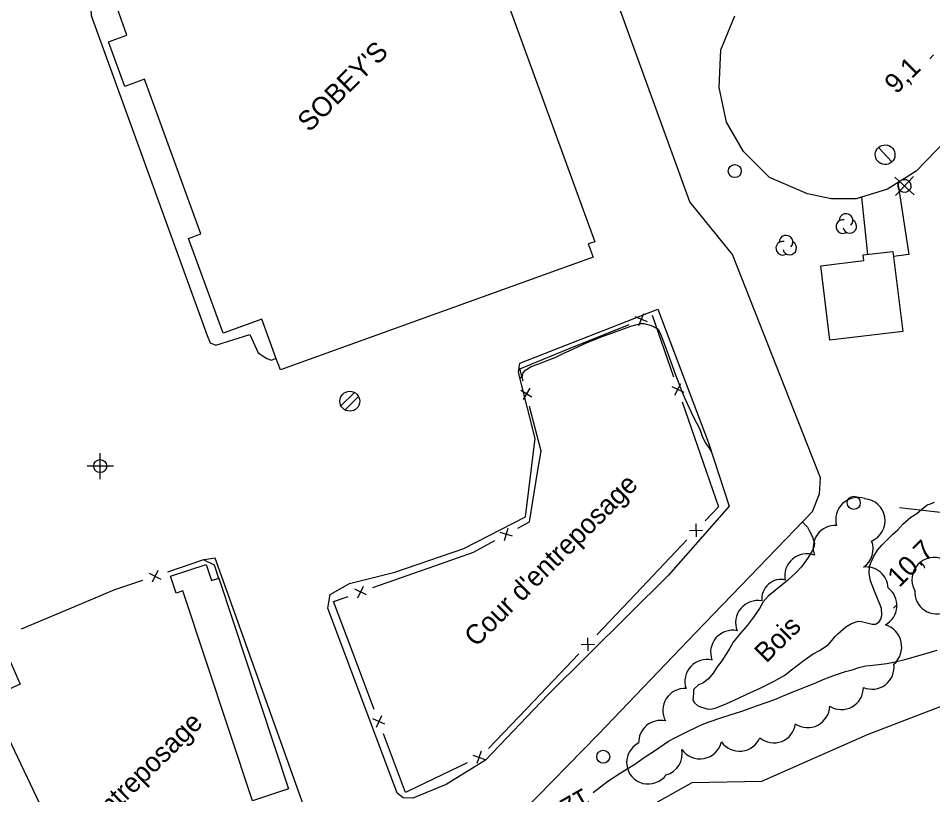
# Model space of a CAD drawing. Extents: x 381879 to 384696, y 5564785 to 5567594.
# Drawn here: x 384010.5 to 384150.2, y 5566182.4 to 5566301.1 of the extents above; entities that cross this region are included whole.
import ezdxf

# ---------------------------------------------------------------- set-up
doc = ezdxf.new("R2010")
doc.units = 0
for name, color, linetype in [('Niveau 1', 7, 'Continuous'), ('Niveau 19', 7, 'Continuous'), ('Niveau 2', 7, 'Continuous'), ('Niveau 21', 7, 'Continuous'), ('Niveau 22', 7, 'Continuous'), ('Niveau 3', 7, 'Continuous'), ('Niveau 31', 7, 'Continuous'), ('Niveau 36', 7, 'Continuous'), ('Niveau 37', 7, 'Continuous'), ('Niveau 44', 7, 'Continuous'), ('Niveau 52', 7, 'Continuous'), ('Niveau 57', 7, 'Continuous')]:
    doc.layers.add(name, color=color, linetype=linetype)

msp = doc.modelspace()

# ---------------------------------------------------------------- linework, layer by layer
at = {"layer": 'Niveau 1'}
for points in [[(384094.76, 5566250.34), (384097.33, 5566251.48), (384099.84, 5566252.52), (384101.42, 5566253.09), (384104.07, 5566254.05), (384105.59, 5566254.47), (384106.13, 5566254.44), (384107.19, 5566254.17), (384108.1, 5566253.68), (384108.41, 5566253.28), (384108.64, 5566252.81), (384109.01, 5566251.8), (384110.01, 5566249.15), (384110.93, 5566246.62), (384111.91, 5566243.98), (384112.39, 5566242.89), (384113.6, 5566240.25), (384114.14, 5566239.26), (384114.61, 5566238.31), (384115, 5566237.24), (384115.45, 5566236.26), (384116.13, 5566235.23), (384116.38, 5566234.88)], [(384087.15, 5566246.15), (384087.52, 5566246.41), (384087.62, 5566246.9), (384087.98, 5566247.31), (384088.88, 5566247.88), (384089.9, 5566248.25), (384092.63, 5566249.28), (384093.73, 5566249.87), (384094.76, 5566250.34)], [(384142.46, 5566209.91), (384142.38, 5566210.91), (384142.15, 5566211.55), (384141.31, 5566213.55), (384140.71, 5566215.11), (384140.51, 5566216.23), (384140.55, 5566217.33), (384140.73, 5566217.88), (384141.19, 5566218.89), (384141.75, 5566219.8), (384142.44, 5566220.56), (384144.04, 5566222.18), (384144.87, 5566222.91), (384145.64, 5566223.76), (384146.89, 5566224.86), (384147.79, 5566225.39), (384148.56, 5566226.08), (384149.38, 5566226.74), (384149.86, 5566226.91), (384150.46, 5566227.15)], [(384130.3, 5566224.09), (384131.06, 5566223.32), (384131.35, 5566222.83), (384131.83, 5566221.86), (384132.15, 5566220.81), (384132.02, 5566220.24), (384131.78, 5566219.72), (384131.16, 5566218.67), (384130.18, 5566217.25), (384129.28, 5566216.33), (384128.07, 5566215.22), (384127.2, 5566214.52), (384125.07, 5566212.76), (384124.31, 5566211.89), (384123.73, 5566210.91), (384122.83, 5566209.59), (384121.89, 5566208.32), (384120.82, 5566207.11), (384119.7, 5566205.74), (384119.19, 5566204.82), (384118.01, 5566202.87), (384117.27, 5566201.99), (384116.64, 5566201), (384115.94, 5566200.14), (384115.07, 5566199.5), (384114.59, 5566199.29), (384114.42, 5566199.22)], [(384114.42, 5566199.22), (384113.68, 5566198.52), (384113.65, 5566197.97), (384113.54, 5566196.89), (384113.82, 5566196.46), (384114.25, 5566196.08), (384114.72, 5566195.84), (384115.9, 5566195.51), (384116.5, 5566195.55), (384117.1, 5566195.73), (384118.73, 5566196.36), (384119.89, 5566196.89), (384121.7, 5566197.77), (384123.93, 5566198.78), (384126, 5566199.76), (384127.62, 5566200.68), (384128.43, 5566201.34), (384130.59, 5566203.01), (384131.94, 5566203.97), (384132.89, 5566204.46), (384134.25, 5566205.33), (384134.61, 5566205.74), (384135.29, 5566206.59), (384135.69, 5566207), (384136.91, 5566208.08), (384137.82, 5566208.6), (384138.82, 5566208.95), (384139.33, 5566208.89), (384140.98, 5566208.5), (384141.49, 5566208.5), (384141.96, 5566208.81), (384142.3, 5566209.24), (384142.42, 5566209.81), (384142.46, 5566209.91)]]:
    msp.add_lwpolyline(points, dxfattribs=at)
at = {"layer": 'Niveau 19'}
for points in [[(384144.86, 5566275.95), (384146.55, 5566264.98), (384144.23, 5566264.68)], [(384140.28, 5566265), (384139.36, 5566273.77)]]:
    msp.add_lwpolyline(points, dxfattribs=at)
at = {"layer": 'Niveau 2'}
msp.add_lwpolyline([(384098.35, 5566182.79), (384100.56, 5566184.52), (384102.45, 5566185.7), (384104.84, 5566187.21), (384106.13, 5566188.11), (384108.03, 5566189.36), (384109.86, 5566190.62), (384110.81, 5566191.14), (384112.32, 5566191.91), (384114.72, 5566193.07), (384115.89, 5566193.5), (384118.16, 5566194.26), (384121.03, 5566195.21), (384123.46, 5566196.05), (384126.07, 5566197), (384127.24, 5566197.51), (384129.5, 5566198.41), (384132.12, 5566199.44), (384133.74, 5566200.14), (384135.34, 5566200.74), (384136.87, 5566201.26), (384137.92, 5566201.5), (384138.93, 5566201.86), (384139.99, 5566202.12), (384141.08, 5566202.23), (384143.19, 5566202.49), (384144.29, 5566202.71), (384145.95, 5566203.12), (384148.66, 5566203.86), (384150.87, 5566204.54)], dxfattribs=at)
at = {"layer": 'Niveau 21'}
for points in [[(384181.26, 5566311.77), (384158.27, 5566288.68), (384147.7, 5566277.72), (384143.31, 5566274.99), (384138.49, 5566273.5), (384134.67, 5566273.51), (384131.1, 5566274.27), (384125.28, 5566276.75), (384121.32, 5566280.72), (384118.68, 5566285.23), (384117.58, 5566290.53), (384117.84, 5566296.26), (384120, 5566301.48)], [(384078.58, 5566162.62), (384090.57, 5566170.88), (384105.58, 5566179.88), (384113.48, 5566184.32), (384124.11, 5566184.52), (384140.26, 5566191.64), (384155.89, 5566197.65), (384171.58, 5566202.32), (384183.38, 5566205)]]:
    msp.add_lwpolyline(points, dxfattribs=at)
at = {"layer": 'Niveau 22'}
msp.add_lwpolyline([(384145.14, 5566226.31), (384152.24, 5566225.49), (384158.82, 5566224.13), (384163.89, 5566223.41), (384168.24, 5566222.87), (384172.56, 5566222.2), (384177.52, 5566220.93), (384185.17, 5566220.18), (384190.67, 5566220.09), (384197.54, 5566220.65), (384198.95, 5566220.44)], dxfattribs=at)
at = {"layer": 'Niveau 3'}
for p, q in [((384149.77, 5566294.92), (384150.34, 5566295.49)), ((384144.2, 5566210.92), (384144.77, 5566211.49))]:
    msp.add_line(p, q, dxfattribs=at)
at = {"layer": 'Niveau 31'}
for points in [[(384098.59, 5566266.93), (384097.57, 5566266.61), (384098.32, 5566264.57), (384050.54, 5566247.37), (384049.87, 5566249.19), (384047.71, 5566255.13), (384041.78, 5566252.97), (384036.51, 5566267.44), (384038.41, 5566268.13), (384029.8, 5566291.77), (384026.75, 5566290.66), (384024.26, 5566297.5), (384027.1, 5566298.53), (384025.59, 5566302.68), (384029.57, 5566304.13), (384024.56, 5566317.89), (384073.53, 5566335.73)], [(384145.63, 5566253.25), (384134.47, 5566251.91), (384133.1, 5566263.27), (384139.68, 5566264.06), (384139.57, 5566264.92), (384144.14, 5566265.44)], [(384046.26, 5566181.52), (384035.63, 5566213.59), (384034.62, 5566213.26), (384033.77, 5566215.82), (384039.22, 5566217.62), (384040.03, 5566215.15), (384041.13, 5566215.52), (384051.79, 5566183.35)], [(384015.41, 5566159.8), (383958.33, 5566132.55), (383938.79, 5566173.49), (383950.54, 5566179.1), (383949.03, 5566182.27), (383962.75, 5566188.81), (383964.15, 5566185.87), (383966.96, 5566187.21), (383965.54, 5566190.19), (383994.28, 5566203.91), (383995.68, 5566200.99), (384007.53, 5566206.65), (384010.8, 5566199.33), (384006.05, 5566197.18), (384014.69, 5566179.05), (384007.79, 5566175.76)]]:
    msp.add_lwpolyline(points, close=True, dxfattribs=at)
at = {"layer": 'Niveau 36'}
for p, q in [((384143.98, 5566279.15), (384141.92, 5566281.33)), ((384144.43, 5566276.83), (384147.35, 5566274.11)), ((384144.53, 5566274.01), (384147.25, 5566276.93)), ((384061.84, 5566243.91), (384059.78, 5566241.87)), ((384060.44, 5566241.23), (384062.5, 5566243.27)), ((384023.02, 5566230.66), (384023.03, 5566234.64)), ((384025.02, 5566232.64), (384021.03, 5566232.66))]:
    msp.add_line(p, q, dxfattribs=at)
for centre, radius in [((384119.96, 5566277.74), 1), ((384061.15, 5566242.57), 1.52), ((384023.02, 5566232.66), 1), ((384138.15, 5566227.04), 1), ((384099.87, 5566188.24), 1)]:
    msp.add_circle(centre, radius, dxfattribs=at)
for centre, major_axis in [((384142.94, 5566280.24), (-1.2, 0.91)), ((384145.9, 5566275.47), (0.799, -0.601))]:
    msp.add_ellipse(centre, major_axis=major_axis, ratio=0.999875, dxfattribs=at)
at = {"layer": 'Niveau 37'}
for p, q in [((384105.3, 5566254.14), (384106.08, 5566255.99)), ((384106.61, 5566254.68), (384104.77, 5566255.46)), ((384088.63, 5566244.56), (384087.61, 5566242.83)), ((384110.36, 5566244.83), (384112.16, 5566243.96)), ((384110.83, 5566243.49), (384111.7, 5566245.29)), ((384088.98, 5566243.19), (384087.26, 5566244.2)), ((384114.02, 5566223.82), (384114.07, 5566221.82)), ((384086.02, 5566221.94), (384084.1, 5566222.51)), ((384084.78, 5566221.27), (384085.34, 5566223.19)), ((384113.04, 5566222.79), (384115.04, 5566222.85)), ((384031.82, 5566216.72), (384030.93, 5566214.93)), ((384030.48, 5566216.27), (384032.27, 5566215.38)), ((384063.7, 5566212.98), (384061.9, 5566213.85)), ((384062.37, 5566212.51), (384063.23, 5566214.32)), ((384096.51, 5566205.4), (384098.51, 5566205.45)), ((384097.48, 5566206.42), (384097.53, 5566204.42)), ((384066.01, 5566194.51), (384065.18, 5566192.69)), ((384066.51, 5566193.19), (384064.68, 5566194.01)), ((384081.2, 5566189.11), (384080.54, 5566187.22)), ((384079.93, 5566188.49), (384081.82, 5566187.83))]:
    msp.add_line(p, q, dxfattribs=at)
for points in [[(384107.33, 5566255.73), (384110.61, 5566246.28)], [(384094.57, 5566250.56), (384103.84, 5566254.31)], [(384087.62, 5566245.63), (384087.13, 5566247.54), (384094.57, 5566250.56)], [(384089.9, 5566232.02), (384090.38, 5566234.95), (384088.62, 5566241.76)], [(384111.92, 5566242.5), (384115.2, 5566233.06)], [(384086.82, 5566223.19), (384088.6, 5566224.16), (384089.9, 5566232.02)], [(384115.2, 5566233.06), (384117.49, 5566226.45), (384115.42, 5566224.27)], [(384074.12, 5566217.4), (384080.07, 5566219.5), (384083.31, 5566221.27)], [(384112.66, 5566221.37), (384105.77, 5566214.12)], [(384041.21, 5566215.32), (384040.48, 5566217.52), (384038.77, 5566218.31), (384033.27, 5566216.46)], [(384064.68, 5566214.08), (384074.12, 5566217.4)], [(384029.48, 5566215.19), (384025.19, 5566213.75), (384020.15, 5566211.61)], [(384105.77, 5566214.12), (384098.88, 5566206.87)], [(384061.36, 5566204.83), (384058.67, 5566211.96), (384060.91, 5566212.75)], [(384020.15, 5566211.61), (384010.95, 5566207.71)], [(384064.89, 5566195.47), (384061.36, 5566204.83)], [(384096.13, 5566203.97), (384089.24, 5566196.73)], [(384089.24, 5566196.73), (384082.35, 5566189.48)], [(384070.06, 5566182.95), (384069.68, 5566182.77), (384066.3, 5566191.73)], [(384079.07, 5566187.3), (384070.06, 5566182.95)], [(384051.58, 5566183.2), (384051.56, 5566183.27)]]:
    msp.add_lwpolyline(points, dxfattribs=at)
at = {"layer": 'Niveau 44'}
msp.add_arc((384125.94, 5566193.69), 3.33, 230.1388, 352.2605, dxfattribs=at)
for centre, major_axis, ratio, start_param, end_param in [((384136.97, 5566270.19), (-0.836, 0.629), 0.999875, 3.020126, 6.959135), ((384136.48, 5566269.27), (-0.836, 0.629), 0.999875, 5.163765, 9.050341), ((384137.53, 5566269.31), (-0.836, 0.629), 0.999875, 0.893509, 4.863384), ((384127.3, 5566265.96), (-0.836, 0.629), 0.999875, 5.163765, 9.050341), ((384127.79, 5566266.88), (-0.836, 0.629), 0.999875, 3.020126, 6.959135), ((384128.35, 5566266), (-0.836, 0.629), 0.999875, 0.893509, 4.863384), ((384138.73, 5566224.52), (-2.68, -2.02), 0.990687, 3.73887, 5.918131), ((384139.58, 5566224.3), (0.61, 3.3), 0.997217, 3.720397, 6.398413), ((384135.28, 5566220.24), (-2.07, -2.64), 0.99143, 3.742072, 5.738873), ((384137.75, 5566219.97), (0.76, 3.28), 0.995858, 3.965143, 5.317091), ((384130.97, 5566215.89), (-2.18, 2.57), 0.999856, 5.222547, 7.34869), ((384150.41, 5566215.3), (-1.31, -3.15), 0.993211, 3.108947, 5.596393), ((384140.06, 5566213.92), (-3.16, 1.11), 0.991273, 3.517031, 5.180587), ((384126.59, 5566212.77), (-1.72, -2.11), 0.861463, 3.451053, 5.610058), ((384141.4, 5566211.34), (3.17, 1.1), 0.990664, 4.870702, 6.88664), ((384150.85, 5566213.46), (-3.24, -1.05), 0.997066, 5.898532, 8.014542), ((384123.44, 5566208.76), (-2.14, -2.59), 0.991455, 3.636353, 5.788424), ((384141.85, 5566205.01), (3.55, 0.74), 0.984555, 5.240013, 7.335738), ((384119.65, 5566204.19), (-2.1, 2.64), 0.999879, 5.406323, 7.534988), ((384115.73, 5566199.73), (-2.52, 2.26), 0.996407, 5.21398, 7.335927), ((384140.95, 5566201.91), (1.99, -2.71), 0.994931, 5.240602, 7.358764), ((384112.35, 5566195.31), (-2.86, 1.8), 0.995803, 5.217473, 7.338798), ((384136.24, 5566198.82), (1.65, -2.95), 0.999977, 5.217188, 7.34755), ((384131.1, 5566196.05), (1.37, -3.08), 0.998944, 5.281296, 7.407466), ((384108.63, 5566190.45), (-2.96, -1.6), 0.990113, 3.996206, 5.824541), ((384106.78, 5566187.39), (-2.7, -1.99), 0.985556, 4.551872, 8.170557), ((384114.65, 5566191.23), (3.18, 1.05), 0.989924, 3.418256, 5.745557), ((384120.69, 5566192.46), (-0.08, -3.38), 0.999755, 5.345117, 7.474822), ((384108.6, 5566188.66), (2.54, 2.19), 0.990685, 4.274881, 5.77871)]:
    msp.add_ellipse(centre, major_axis=major_axis, ratio=ratio, start_param=start_param, end_param=end_param, dxfattribs=at)
at = {"layer": 'Niveau 52'}
for points in [[(384078.58, 5566162.62), (384077.1, 5566162.45), (384075.97, 5566163.26), (384075.09, 5566165.99), (384074.12, 5566169.6), (384074.45, 5566171.63), (384075.15, 5566173.4), (384078.34, 5566175.39), (384084.85, 5566177.94), (384087.45, 5566179.7), (384099.08, 5566191.62), (384114.02, 5566207.23), (384131.85, 5566225.7), (384132.92, 5566228.4), (384133.06, 5566230.88), (384119.64, 5566265.01), (384113.12, 5566273.05), (384101.68, 5566304.51), (384087.96, 5566342.21), (384078.31, 5566368.08), (384073.32, 5566382.15)], [(384020.89, 5566316.7), (384021.61, 5566301.53), (384039.36, 5566252.64)], [(384087.15, 5566246.15), (384086.92, 5566247.07), (384087.12, 5566248.41), (384108.21, 5566256.62), (384115.95, 5566236.19), (384119.1, 5566226.53), (384109.85, 5566216.01), (384091.41, 5566197.71), (384081.87, 5566187.71), (384075.85, 5566183.97), (384070.77, 5566181.91), (384069.31, 5566181.95), (384068.39, 5566182.66)], [(384039.36, 5566252.64), (384039.82, 5566251.5), (384040.66, 5566251.14), (384045.85, 5566252.75), (384047.17, 5566249.99), (384048.45, 5566249.1), (384049.18, 5566248.86), (384049.89, 5566249.13)], [(384068.39, 5566182.66), (384057.79, 5566210.95), (384058.16, 5566213.05), (384061.11, 5566214.71), (384068.04, 5566216.43), (384078.58, 5566220.04), (384087.97, 5566224.9), (384089.48, 5566236.86), (384087.15, 5566246.15)], [(384064.29, 5566149.82), (384064.26, 5566151.16), (384056.09, 5566175.12), (384040.56, 5566218.57), (384038.9, 5566218.34)]]:
    msp.add_lwpolyline(points, dxfattribs=at)

# ---------------------------------------------------------------- texts
at = {"layer": 'Niveau 2'}
msp.add_text('12', height=3, rotation=209.7153, dxfattribs=at).set_placement((384096.85, 5566183.59))
at = {"layer": 'Niveau 3'}
for s, p in [('9,1', (384144.64, 5566289.4)), ('10,7', (384145.08, 5566213.99))]:
    msp.add_text(s, height=3, rotation=44.7717, dxfattribs=at).set_placement(p)
at = {"layer": 'Niveau 31'}
msp.add_text("SOBEY'S", height=3, rotation=44.7717, dxfattribs=at).set_placement((384054.96, 5566283.58))
at = {"layer": 'Niveau 44'}
msp.add_text('Bois', height=3, rotation=44.7707, dxfattribs=at).set_placement((384124.77, 5566202.43))
at = {"layer": 'Niveau 57'}
for p in [(384080.44, 5566204.88), (384013.96, 5566168.48)]:
    msp.add_text("Cour d'entreposage", height=3, rotation=44.7717, dxfattribs=at).set_placement(p)

doc.saveas('drawing.dxf')
